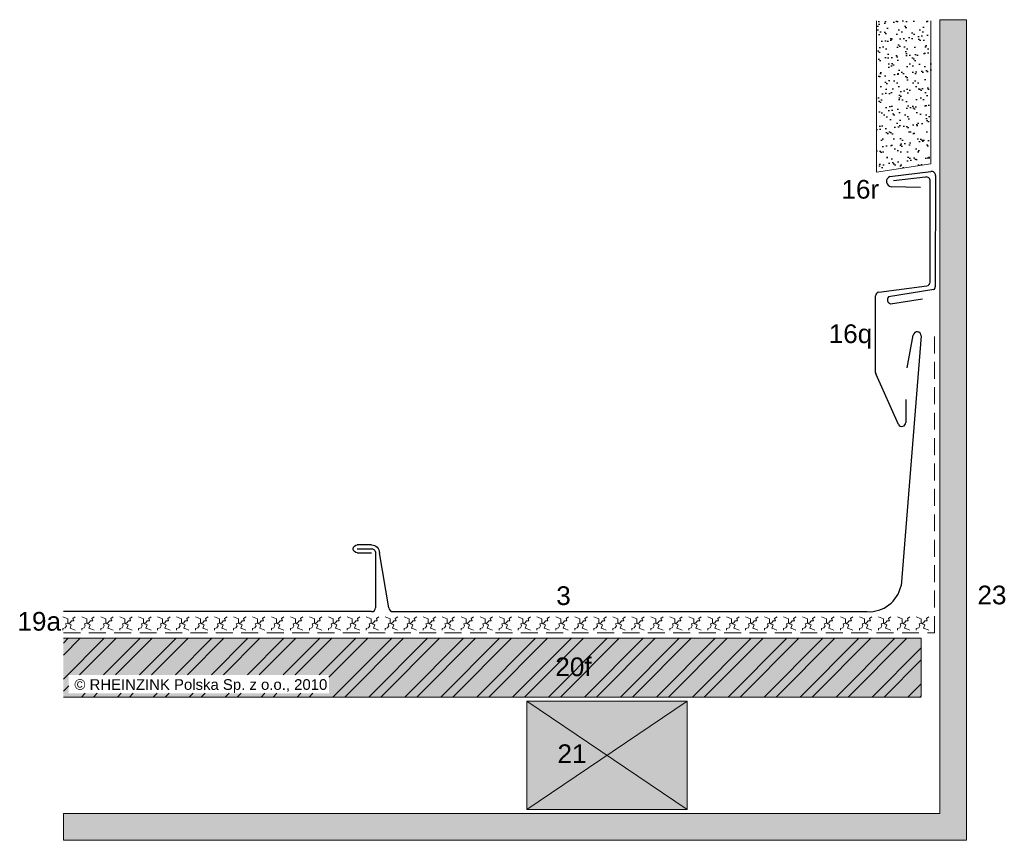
# Model space of a CAD drawing. Header units: millimetres. Extents: x 15214 to 140083, y -437840 to -79279.
# Tile 725 of 741: x 63663 to 64032, y -185564 to -185257. Entities that reach past the tile are written whole.
import ezdxf

# ---------------------------------------------------------------- set-up
doc = ezdxf.new("R2010")
doc.units = ezdxf.units.MM
doc.linetypes.add('STRICHLINIE2', pattern=[9.525, 6.35, -3.175])
for name, color, linetype, lineweight in [('Holzwerkstoffplatte Schnittschraffur', 253, 'Continuous', 15), ('Holzwerkstoffplatte Umrisslinie', 7, 'Continuous', 9), ('Kantholz Ansicht Holzmaserung', 253, 'Continuous', 15), ('Kantholz Umrisslinie', 7, 'Continuous', 9), ('KOPIERRECHT', 7, 'Continuous', 15), ('Schnittlinie andere Werkstoffe', 7, 'Continuous', 9), ('strukturierte Trennlage', 7, 'STRICHLINIE2', 15), ('strukturierte Trennlage (X)', 7, 'Continuous', 15), ('Tragwerk Schraffur', 253, 'Continuous', 15), ('Tragwerk Umrisslinie', 7, 'Continuous', 9), ('Zink geschnitten Vollmaterial', 7, 'Continuous', 30)]:
    doc.layers.add(name, color=color, linetype=linetype, lineweight=lineweight)
doc.layers.add('LEGENDE', color=7, linetype='Continuous')
doc.layers.add('Schraffur Putz', color=253, linetype='Continuous')
doc.layers.add('Schraffur Holz geschnitten', color=7, linetype='Continuous', true_color=0xf7dc9c)
doc.styles.get("Standard").update_dxf_attribs({"font": 'arial.ttf', "height": 25})

# ---------------------------------------------------------------- blocks, each defined once
blk = doc.blocks.new('A$C00762BD1')
at = {"layer": 'Zink geschnitten Vollmaterial'}
for p, q in [((6.52, 23.53), (11.92, 23.53)), ((0, 0), (3.57, 20.58)), ((5.04, 20.58), (5.04, 0)), ((11.92, 22.06), (6.52, 22.06)), ((11.92, 20.58), (6.52, 20.58))]:
    blk.add_line(p, q, dxfattribs=at)
for centre, radius, start, end in [((6.52, 20.58), 2.95, 89.9998, 179.9999), ((11.92, 22.06), 1.47, 269.9998, 89.9998), ((6.52, 20.58), 1.47, 89.9998, 180.0186)]:
    blk.add_arc(centre, radius, start, end, dxfattribs=at)

msp = doc.modelspace()

# ---------------------------------------------------------------- hatches: boundary and pattern name
at = {"layer": 'Holzwerkstoffplatte Schnittschraffur'}
h = msp.add_hatch(dxfattribs=at)
h.set_pattern_fill('ANSI32', color=256, style=0)
h.set_pattern_definition([(45, (63661.587, -184457.025), (-6.73519, 6.73519), []), (45, (63666.0775, -184457.025), (-6.73519, 6.73519), [])])
h.paths.add_polyline_path([(64000.49031, -185488.51612), (63678.99031, -185488.51612), (63678.99031, -185510.51612), (64000.49031, -185510.51612)])
h.paths.add_polyline_path([(63778.48067, -185502.20411), (63778.48067, -185509.07237), (63680.97421, -185509.07237), (63680.97421, -185502.20411)], flags=16)
h.paths.add_polyline_path([(63861.60623, -185493.92856), (63878.75289, -185493.92856), (63878.75289, -185504.6673), (63861.60623, -185504.6673)], flags=24)
h.paths.add_polyline_path([(63682.10504, -185502.83129), (63778.015, -185502.83129), (63778.015, -185509.69077), (63682.10504, -185509.69077)], flags=24)
at = {"layer": 'Schraffur Holz geschnitten'}
h = msp.add_hatch(color=256, dxfattribs=at)
h.paths.add_polyline_path([(64000.49031, -185488.51612), (63678.99031, -185488.51612), (63678.99031, -185510.51612), (64000.49031, -185510.51612)])
h.paths.add_polyline_path([(63778.48067, -185502.20411), (63778.48067, -185509.07237), (63680.97421, -185509.07237), (63680.97421, -185502.20411)], flags=16)
h.paths.add_polyline_path([(63861.60623, -185493.92856), (63878.75289, -185493.92856), (63878.75289, -185504.6673), (63861.60623, -185504.6673)], flags=24)
h.paths.add_polyline_path([(63682.10504, -185502.83129), (63778.015, -185502.83129), (63778.015, -185509.69077), (63682.10504, -185509.69077)], flags=24)
h = msp.add_hatch(color=256, dxfattribs=at)
h.paths.add_polyline_path([(63882.74238, -185532.39615), (63912.79838, -185552.68815), (63912.79838, -185512.10415)])
h.paths.add_polyline_path([(63852.68638, -185552.68815), (63912.79838, -185552.68815), (63882.74238, -185532.39615)])
h.paths.add_polyline_path([(63882.74238, -185532.39615), (63912.79838, -185512.10415), (63852.68638, -185512.10415)])
h.paths.add_polyline_path([(63852.68638, -185552.68815), (63882.74238, -185532.39615), (63852.68638, -185512.10415)])
h.paths.add_polyline_path([(63862.41538, -185526.52115), (63874.71075, -185526.52115), (63874.71075, -185537.0498), (63862.41538, -185537.0498)], flags=24)
at = {"layer": 'Schraffur Putz'}
h = msp.add_hatch(dxfattribs=at)
h.set_pattern_fill('AR-SAND', color=256, scale=0.1, style=0)
h.set_pattern_definition([(37.5, (63542.56, -184593.077), (-0.160003, 4.894132), [0, -3.8608, 0, -4.318, 0, -4.1275]), (7.5, (63542.56, -184593.077), (4.495233, 7.16825), [0, -2.0828, 0, -3.4798, 0, -1.3335]), (327.5, (63539.4356, -184593.077), (7.909924, 0.014372), [0, -1.27, 0, -4.572, 0, -5.969]), (317.5, (63539.4356, -184593.077), (7.635565, 2.229293), [0, -0.635, 0, -2.9972, 0, -3.429])])
h.paths.add_polyline_path([(64004.17397, -185257.06488), (63983.69591, -185257.06488), (63983.69591, -185313.74647), (64004.17397, -185310.64514)])
at = {"layer": 'Tragwerk Schraffur'}
msp.add_hatch(color=256, dxfattribs=at).paths.add_polyline_path([(64007.49034, -185554.22426), (63678.99031, -185554.22426), (63678.99031, -185564.22426), (64017.49034, -185564.22426), (64017.49034, -185256.6363), (64007.49034, -185256.6363)])

# ---------------------------------------------------------------- linework, layer by layer
at = {"layer": 'Holzwerkstoffplatte Umrisslinie'}
for p, q in [((64000.49031, -185488.51612), (63678.99031, -185488.51612)), ((64000.49031, -185510.36465), (64000.49031, -185488.51612)), ((64000.49031, -185510.51612), (63678.99031, -185510.51612))]:
    msp.add_line(p, q, dxfattribs=at)
at = {"layer": 'Kantholz Ansicht Holzmaserung'}
for p, q in [((63912.79838, -185552.68815), (63852.68638, -185512.10415)), ((63912.79838, -185512.10415), (63852.68638, -185552.68815))]:
    msp.add_line(p, q, dxfattribs=at)
at = {"layer": 'Kantholz Umrisslinie'}
for p, q in [((63852.68638, -185552.68815), (63852.68638, -185512.10415)), ((63852.68638, -185512.10415), (63912.79838, -185512.10415)), ((63912.79838, -185552.68815), (63912.79838, -185512.10415)), ((63852.68638, -185552.68815), (63912.79838, -185552.68815))]:
    msp.add_line(p, q, dxfattribs=at)
at = {"layer": 'Schnittlinie andere Werkstoffe'}
for p, q in [((63983.69591, -185313.74647, -0.19733), (63983.69591, -185257.06488, -0.19733)), ((64004.17397, -185310.64514, -0.19733), (64004.17397, -185257.06488, -0.19733)), ((63983.69591, -185313.74647, -0.19733), (64004.17397, -185310.64514, -0.19733))]:
    msp.add_line(p, q, dxfattribs=at)
at = {"layer": 'strukturierte Trennlage'}
for p, q in [((64005.49031, -185486.50099), (64005.49031, -185373.40641)), ((63678.99099, -185486.50099), (64005.49031, -185486.50099))]:
    msp.add_line(p, q, dxfattribs=at)
at = {"layer": 'strukturierte Trennlage (X)'}
for p, q in [((63678.7442, -185480.49353), (63680.61121, -185481.23276)), ((63679.79578, -185483.14383), (63681.45211, -185482.71066)), ((63680.61121, -185481.23276), (63680.61121, -185482.71066)), ((63680.61121, -185482.71066), (63681.09537, -185483.14383)), ((63681.45211, -185482.71066), (63681.98724, -185481.97171)), ((63681.98724, -185481.97171), (63682.85363, -185481.97171)), ((63682.52236, -185481.07988), (63683.43971, -185480.49353)), ((63682.85363, -185481.97171), (63682.52236, -185481.07988)), ((63685.85369, -185480.49353), (63687.72069, -185481.23276)), ((63686.90527, -185483.14383), (63688.5616, -185482.71066)), ((63687.72069, -185481.23276), (63687.72069, -185482.71066)), ((63687.72069, -185482.71066), (63688.20485, -185483.14383)), ((63688.5616, -185482.71066), (63689.09672, -185481.97171)), ((63689.09672, -185481.97171), (63689.96311, -185481.97171)), ((63689.63184, -185481.07988), (63690.5492, -185480.49353)), ((63689.96311, -185481.97171), (63689.63184, -185481.07988)), ((63692.96317, -185480.49353), (63694.83018, -185481.23276)), ((63694.01475, -185483.14383), (63695.67108, -185482.71066)), ((63694.83018, -185481.23276), (63694.83018, -185482.71066)), ((63694.83018, -185482.71066), (63695.31434, -185483.14383)), ((63695.67108, -185482.71066), (63696.20621, -185481.97171)), ((63696.20621, -185481.97171), (63697.0726, -185481.97171)), ((63696.74133, -185481.07988), (63697.65868, -185480.49353)), ((63697.0726, -185481.97171), (63696.74133, -185481.07988)), ((63700.07266, -185480.49353), (63701.93966, -185481.23276)), ((63701.12424, -185483.14383), (63702.78057, -185482.71066)), ((63701.93966, -185481.23276), (63701.93966, -185482.71066)), ((63701.93966, -185482.71066), (63702.42382, -185483.14383)), ((63702.78057, -185482.71066), (63703.31569, -185481.97171)), ((63703.31569, -185481.97171), (63704.18208, -185481.97171)), ((63703.85081, -185481.07988), (63704.76817, -185480.49353)), ((63704.18208, -185481.97171), (63703.85081, -185481.07988)), ((63707.18214, -185480.49353), (63709.04915, -185481.23276)), ((63708.23372, -185483.14383), (63709.89005, -185482.71066)), ((63709.04915, -185481.23276), (63709.04915, -185482.71066)), ((63709.04915, -185482.71066), (63709.53331, -185483.14383)), ((63709.89005, -185482.71066), (63710.42518, -185481.97171)), ((63710.42518, -185481.97171), (63711.29157, -185481.97171)), ((63710.9603, -185481.07988), (63711.87765, -185480.49353)), ((63711.29157, -185481.97171), (63710.9603, -185481.07988)), ((63714.29163, -185480.49353), (63716.15863, -185481.23276)), ((63715.34321, -185483.14383), (63716.99954, -185482.71066)), ((63716.15863, -185481.23276), (63716.15863, -185482.71066)), ((63716.15863, -185482.71066), (63716.64279, -185483.14383)), ((63716.99954, -185482.71066), (63717.53466, -185481.97171)), ((63717.53466, -185481.97171), (63718.40105, -185481.97171)), ((63718.06978, -185481.07988), (63718.98714, -185480.49353)), ((63718.40105, -185481.97171), (63718.06978, -185481.07988)), ((63721.40111, -185480.49353), (63723.26812, -185481.23276)), ((63722.45269, -185483.14383), (63724.10902, -185482.71066)), ((63723.26812, -185481.23276), (63723.26812, -185482.71066)), ((63723.26812, -185482.71066), (63723.75228, -185483.14383)), ((63724.10902, -185482.71066), (63724.64415, -185481.97171)), ((63724.64415, -185481.97171), (63725.51054, -185481.97171)), ((63725.17927, -185481.07988), (63726.09662, -185480.49353)), ((63725.51054, -185481.97171), (63725.17927, -185481.07988)), ((63728.5106, -185480.49353), (63730.3776, -185481.23276)), ((63729.56218, -185483.14383), (63731.21851, -185482.71066)), ((63730.3776, -185481.23276), (63730.3776, -185482.71066)), ((63730.3776, -185482.71066), (63730.86176, -185483.14383)), ((63731.21851, -185482.71066), (63731.75363, -185481.97171)), ((63731.75363, -185481.97171), (63732.62002, -185481.97171)), ((63732.28875, -185481.07988), (63733.20611, -185480.49353)), ((63732.62002, -185481.97171), (63732.28875, -185481.07988)), ((63735.62009, -185480.49353), (63737.48709, -185481.23276)), ((63736.67166, -185483.14383), (63738.32799, -185482.71066)), ((63737.48709, -185481.23276), (63737.48709, -185482.71066)), ((63737.48709, -185482.71066), (63737.97125, -185483.14383)), ((63738.32799, -185482.71066), (63738.86312, -185481.97171)), ((63738.86312, -185481.97171), (63739.72951, -185481.97171)), ((63739.39824, -185481.07988), (63740.31559, -185480.49353)), ((63739.72951, -185481.97171), (63739.39824, -185481.07988)), ((63742.72957, -185480.49353), (63744.59657, -185481.23276)), ((63743.78115, -185483.14383), (63745.43748, -185482.71066)), ((63744.59657, -185481.23276), (63744.59657, -185482.71066)), ((63744.59657, -185482.71066), (63745.08073, -185483.14383)), ((63745.43748, -185482.71066), (63745.9726, -185481.97171)), ((63745.9726, -185481.97171), (63746.83899, -185481.97171)), ((63746.50772, -185481.07988), (63747.42508, -185480.49353)), ((63746.83899, -185481.97171), (63746.50772, -185481.07988)), ((63749.83906, -185480.49353), (63751.70606, -185481.23276)), ((63750.89063, -185483.14383), (63752.54696, -185482.71066)), ((63751.70606, -185481.23276), (63751.70606, -185482.71066)), ((63751.70606, -185482.71066), (63752.19022, -185483.14383)), ((63752.54696, -185482.71066), (63753.08209, -185481.97171)), ((63753.08209, -185481.97171), (63753.94848, -185481.97171)), ((63753.61721, -185481.07988), (63754.53456, -185480.49353)), ((63753.94848, -185481.97171), (63753.61721, -185481.07988)), ((63756.94854, -185480.49353), (63758.81554, -185481.23276)), ((63758.00012, -185483.14383), (63759.65645, -185482.71066)), ((63758.81554, -185481.23276), (63758.81554, -185482.71066)), ((63758.81554, -185482.71066), (63759.2997, -185483.14383)), ((63759.65645, -185482.71066), (63760.19157, -185481.97171)), ((63760.19157, -185481.97171), (63761.05796, -185481.97171)), ((63760.72669, -185481.07988), (63761.64405, -185480.49353)), ((63761.05796, -185481.97171), (63760.72669, -185481.07988)), ((63764.05803, -185480.49353), (63765.92503, -185481.23276)), ((63765.1096, -185483.14383), (63766.76593, -185482.71066)), ((63765.92503, -185481.23276), (63765.92503, -185482.71066)), ((63765.92503, -185482.71066), (63766.40919, -185483.14383)), ((63766.76593, -185482.71066), (63767.30106, -185481.97171)), ((63767.30106, -185481.97171), (63768.16745, -185481.97171)), ((63767.83618, -185481.07988), (63768.75353, -185480.49353)), ((63768.16745, -185481.97171), (63767.83618, -185481.07988)), ((63771.16751, -185480.49353), (63773.03451, -185481.23276)), ((63772.21909, -185483.14383), (63773.87542, -185482.71066)), ((63773.03451, -185481.23276), (63773.03451, -185482.71066)), ((63773.03451, -185482.71066), (63773.51867, -185483.14383)), ((63773.87542, -185482.71066), (63774.41054, -185481.97171)), ((63774.41054, -185481.97171), (63775.27693, -185481.97171)), ((63774.94566, -185481.07988), (63775.86302, -185480.49353)), ((63775.27693, -185481.97171), (63774.94566, -185481.07988)), ((63778.277, -185480.49353), (63780.144, -185481.23276)), ((63779.32857, -185483.14383), (63780.9849, -185482.71066)), ((63780.144, -185481.23276), (63780.144, -185482.71066)), ((63780.144, -185482.71066), (63780.62816, -185483.14383)), ((63780.9849, -185482.71066), (63781.52003, -185481.97171)), ((63781.52003, -185481.97171), (63782.38642, -185481.97171)), ((63782.05515, -185481.07988), (63782.9725, -185480.49353)), ((63782.38642, -185481.97171), (63782.05515, -185481.07988)), ((63785.38648, -185480.49353), (63787.25348, -185481.23276)), ((63786.43806, -185483.14383), (63788.09439, -185482.71066)), ((63787.25348, -185481.23276), (63787.25348, -185482.71066)), ((63787.25348, -185482.71066), (63787.73764, -185483.14383)), ((63788.09439, -185482.71066), (63788.62951, -185481.97171)), ((63788.62951, -185481.97171), (63789.4959, -185481.97171)), ((63789.16463, -185481.07988), (63790.08199, -185480.49353)), ((63789.4959, -185481.97171), (63789.16463, -185481.07988)), ((63792.49597, -185480.49353), (63794.36297, -185481.23276)), ((63793.54754, -185483.14383), (63795.20387, -185482.71066)), ((63794.36297, -185481.23276), (63794.36297, -185482.71066)), ((63794.36297, -185482.71066), (63794.84713, -185483.14383)), ((63795.20387, -185482.71066), (63795.739, -185481.97171)), ((63795.739, -185481.97171), (63796.60539, -185481.97171)), ((63796.27412, -185481.07988), (63797.19147, -185480.49353)), ((63796.60539, -185481.97171), (63796.27412, -185481.07988)), ((63799.60545, -185480.49353), (63801.47245, -185481.23276)), ((63800.65703, -185483.14383), (63802.31336, -185482.71066)), ((63801.47245, -185481.23276), (63801.47245, -185482.71066)), ((63801.47245, -185482.71066), (63801.95661, -185483.14383)), ((63802.31336, -185482.71066), (63802.84848, -185481.97171)), ((63802.84848, -185481.97171), (63803.71487, -185481.97171)), ((63803.3836, -185481.07988), (63804.30096, -185480.49353)), ((63803.71487, -185481.97171), (63803.3836, -185481.07988)), ((63806.71494, -185480.49353), (63808.58194, -185481.23276)), ((63807.76651, -185483.14383), (63809.42284, -185482.71066)), ((63808.58194, -185481.23276), (63808.58194, -185482.71066)), ((63808.58194, -185482.71066), (63809.0661, -185483.14383)), ((63809.42284, -185482.71066), (63809.95797, -185481.97171)), ((63809.95797, -185481.97171), (63810.82436, -185481.97171)), ((63810.49309, -185481.07988), (63811.41044, -185480.49353)), ((63810.82436, -185481.97171), (63810.49309, -185481.07988)), ((63813.82442, -185480.49353), (63815.69142, -185481.23276)), ((63814.876, -185483.14383), (63816.53233, -185482.71066)), ((63815.69142, -185481.23276), (63815.69142, -185482.71066)), ((63815.69142, -185482.71066), (63816.17558, -185483.14383)), ((63816.53233, -185482.71066), (63817.06745, -185481.97171)), ((63817.06745, -185481.97171), (63817.93384, -185481.97171)), ((63817.60257, -185481.07988), (63818.51993, -185480.49353)), ((63817.93384, -185481.97171), (63817.60257, -185481.07988)), ((63820.93391, -185480.49353), (63822.80091, -185481.23276)), ((63821.98548, -185483.14383), (63823.64181, -185482.71066)), ((63822.80091, -185481.23276), (63822.80091, -185482.71066)), ((63822.80091, -185482.71066), (63823.28507, -185483.14383)), ((63823.64181, -185482.71066), (63824.17694, -185481.97171)), ((63824.17694, -185481.97171), (63825.04333, -185481.97171)), ((63824.71206, -185481.07988), (63825.62941, -185480.49353)), ((63825.04333, -185481.97171), (63824.71206, -185481.07988)), ((63828.04339, -185480.49353), (63829.91039, -185481.23276)), ((63829.09497, -185483.14383), (63830.7513, -185482.71066)), ((63829.91039, -185481.23276), (63829.91039, -185482.71066)), ((63829.91039, -185482.71066), (63830.39455, -185483.14383)), ((63830.7513, -185482.71066), (63831.28642, -185481.97171)), ((63831.28642, -185481.97171), (63832.15281, -185481.97171)), ((63831.82154, -185481.07988), (63832.7389, -185480.49353)), ((63832.15281, -185481.97171), (63831.82154, -185481.07988)), ((63835.15288, -185480.49353), (63837.01988, -185481.23276)), ((63836.20445, -185483.14383), (63837.86078, -185482.71066)), ((63837.01988, -185481.23276), (63837.01988, -185482.71066)), ((63837.01988, -185482.71066), (63837.50404, -185483.14383)), ((63837.86078, -185482.71066), (63838.39591, -185481.97171)), ((63838.39591, -185481.97171), (63839.2623, -185481.97171)), ((63838.93103, -185481.07988), (63839.84838, -185480.49353)), ((63839.2623, -185481.97171), (63838.93103, -185481.07988)), ((63842.26236, -185480.49353), (63844.12936, -185481.23276)), ((63843.31394, -185483.14383), (63844.97027, -185482.71066)), ((63844.12936, -185481.23276), (63844.12936, -185482.71066)), ((63844.12936, -185482.71066), (63844.61352, -185483.14383)), ((63844.97027, -185482.71066), (63845.50539, -185481.97171)), ((63845.50539, -185481.97171), (63846.37178, -185481.97171)), ((63846.04051, -185481.07988), (63846.95787, -185480.49353)), ((63846.37178, -185481.97171), (63846.04051, -185481.07988)), ((63849.37185, -185480.49353), (63851.23885, -185481.23276)), ((63850.42342, -185483.14383), (63852.07975, -185482.71066)), ((63851.23885, -185481.23276), (63851.23885, -185482.71066)), ((63851.23885, -185482.71066), (63851.72301, -185483.14383)), ((63852.07975, -185482.71066), (63852.61488, -185481.97171)), ((63852.61488, -185481.97171), (63853.48127, -185481.97171)), ((63853.15, -185481.07988), (63854.06735, -185480.49353)), ((63853.48127, -185481.97171), (63853.15, -185481.07988)), ((63856.48133, -185480.49353), (63858.34833, -185481.23276)), ((63857.53291, -185483.14383), (63859.18924, -185482.71066)), ((63858.34833, -185481.23276), (63858.34833, -185482.71066)), ((63858.34833, -185482.71066), (63858.83249, -185483.14383)), ((63859.18924, -185482.71066), (63859.72436, -185481.97171)), ((63859.72436, -185481.97171), (63860.59075, -185481.97171)), ((63860.25948, -185481.07988), (63861.17684, -185480.49353)), ((63860.59075, -185481.97171), (63860.25948, -185481.07988)), ((63863.59082, -185480.49353), (63865.45782, -185481.23276)), ((63864.64239, -185483.14383), (63866.29872, -185482.71066)), ((63865.45782, -185481.23276), (63865.45782, -185482.71066)), ((63865.45782, -185482.71066), (63865.94198, -185483.14383)), ((63866.29872, -185482.71066), (63866.83385, -185481.97171)), ((63866.83385, -185481.97171), (63867.70024, -185481.97171)), ((63867.36897, -185481.07988), (63868.28632, -185480.49353)), ((63867.70024, -185481.97171), (63867.36897, -185481.07988)), ((63870.7003, -185480.49353), (63872.5673, -185481.23276)), ((63871.75188, -185483.14383), (63873.40821, -185482.71066)), ((63872.5673, -185481.23276), (63872.5673, -185482.71066)), ((63872.5673, -185482.71066), (63873.05146, -185483.14383)), ((63873.40821, -185482.71066), (63873.94333, -185481.97171)), ((63873.94333, -185481.97171), (63874.80972, -185481.97171)), ((63874.47846, -185481.07988), (63875.39581, -185480.49353)), ((63874.80972, -185481.97171), (63874.47846, -185481.07988)), ((63877.80979, -185480.49353), (63879.67679, -185481.23276)), ((63878.86136, -185483.14383), (63880.51769, -185482.71066)), ((63879.67679, -185481.23276), (63879.67679, -185482.71066)), ((63879.67679, -185482.71066), (63880.16095, -185483.14383)), ((63880.51769, -185482.71066), (63881.05282, -185481.97171)), ((63881.05282, -185481.97171), (63881.91921, -185481.97171)), ((63881.58794, -185481.07988), (63882.50529, -185480.49353)), ((63881.91921, -185481.97171), (63881.58794, -185481.07988)), ((63884.91927, -185480.49353), (63886.78627, -185481.23276)), ((63885.97085, -185483.14383), (63887.62718, -185482.71066)), ((63886.78627, -185481.23276), (63886.78627, -185482.71066)), ((63886.78627, -185482.71066), (63887.27043, -185483.14383)), ((63887.62718, -185482.71066), (63888.1623, -185481.97171)), ((63888.1623, -185481.97171), (63889.02869, -185481.97171)), ((63888.69743, -185481.07988), (63889.61478, -185480.49353)), ((63889.02869, -185481.97171), (63888.69743, -185481.07988)), ((63892.02876, -185480.49353), (63893.89576, -185481.23276)), ((63893.08033, -185483.14383), (63894.73666, -185482.71066)), ((63893.89576, -185481.23276), (63893.89576, -185482.71066)), ((63893.89576, -185482.71066), (63894.37992, -185483.14383)), ((63894.73666, -185482.71066), (63895.27179, -185481.97171)), ((63895.27179, -185481.97171), (63896.13818, -185481.97171)), ((63895.80691, -185481.07988), (63896.72426, -185480.49353)), ((63896.13818, -185481.97171), (63895.80691, -185481.07988)), ((63899.13824, -185480.49353), (63901.00524, -185481.23276)), ((63900.18982, -185483.14383), (63901.84615, -185482.71066)), ((63901.00524, -185481.23276), (63901.00524, -185482.71066)), ((63901.00524, -185482.71066), (63901.4894, -185483.14383)), ((63901.84615, -185482.71066), (63902.38127, -185481.97171)), ((63902.38127, -185481.97171), (63903.24766, -185481.97171)), ((63902.9164, -185481.07988), (63903.83375, -185480.49353)), ((63903.24766, -185481.97171), (63902.9164, -185481.07988)), ((63906.24773, -185480.49353), (63908.11473, -185481.23276)), ((63907.2993, -185483.14383), (63908.95563, -185482.71066)), ((63908.11473, -185481.23276), (63908.11473, -185482.71066)), ((63908.11473, -185482.71066), (63908.59889, -185483.14383)), ((63908.95563, -185482.71066), (63909.49076, -185481.97171)), ((63909.49076, -185481.97171), (63910.35715, -185481.97171)), ((63910.02588, -185481.07988), (63910.94323, -185480.49353)), ((63910.35715, -185481.97171), (63910.02588, -185481.07988)), ((63913.35721, -185480.49353), (63915.22421, -185481.23276)), ((63914.40879, -185483.14383), (63916.06512, -185482.71066)), ((63915.22421, -185481.23276), (63915.22421, -185482.71066)), ((63915.22421, -185482.71066), (63915.70837, -185483.14383)), ((63916.06512, -185482.71066), (63916.60024, -185481.97171)), ((63916.60024, -185481.97171), (63917.46663, -185481.97171)), ((63917.13537, -185481.07988), (63918.05272, -185480.49353)), ((63917.46663, -185481.97171), (63917.13537, -185481.07988)), ((63920.4667, -185480.49353), (63922.3337, -185481.23276)), ((63921.51827, -185483.14383), (63923.1746, -185482.71066)), ((63922.3337, -185481.23276), (63922.3337, -185482.71066)), ((63922.3337, -185482.71066), (63922.81786, -185483.14383)), ((63923.1746, -185482.71066), (63923.70973, -185481.97171)), ((63923.70973, -185481.97171), (63924.57612, -185481.97171)), ((63924.24485, -185481.07988), (63925.1622, -185480.49353)), ((63924.57612, -185481.97171), (63924.24485, -185481.07988)), ((63927.57618, -185480.49353), (63929.44318, -185481.23276)), ((63928.62776, -185483.14383), (63930.28409, -185482.71066)), ((63929.44318, -185481.23276), (63929.44318, -185482.71066)), ((63929.44318, -185482.71066), (63929.92734, -185483.14383)), ((63930.28409, -185482.71066), (63930.81921, -185481.97171)), ((63930.81921, -185481.97171), (63931.6856, -185481.97171)), ((63931.35434, -185481.07988), (63932.27169, -185480.49353)), ((63931.6856, -185481.97171), (63931.35434, -185481.07988)), ((63934.68567, -185480.49353), (63936.55267, -185481.23276)), ((63935.73724, -185483.14383), (63937.39357, -185482.71066)), ((63936.55267, -185481.23276), (63936.55267, -185482.71066)), ((63936.55267, -185482.71066), (63937.03683, -185483.14383)), ((63937.39357, -185482.71066), (63937.9287, -185481.97171)), ((63937.9287, -185481.97171), (63938.79509, -185481.97171)), ((63938.46382, -185481.07988), (63939.38117, -185480.49353)), ((63938.79509, -185481.97171), (63938.46382, -185481.07988)), ((63941.79515, -185480.49353), (63943.66215, -185481.23276)), ((63942.84673, -185483.14383), (63944.50306, -185482.71066)), ((63943.66215, -185481.23276), (63943.66215, -185482.71066)), ((63943.66215, -185482.71066), (63944.14631, -185483.14383)), ((63944.50306, -185482.71066), (63945.03818, -185481.97171)), ((63945.03818, -185481.97171), (63945.90457, -185481.97171)), ((63945.57331, -185481.07988), (63946.49066, -185480.49353)), ((63945.90457, -185481.97171), (63945.57331, -185481.07988)), ((63948.90464, -185480.49353), (63950.77164, -185481.23276)), ((63949.95621, -185483.14383), (63951.61254, -185482.71066)), ((63950.77164, -185481.23276), (63950.77164, -185482.71066)), ((63950.77164, -185482.71066), (63951.2558, -185483.14383)), ((63951.61254, -185482.71066), (63952.14767, -185481.97171)), ((63952.14767, -185481.97171), (63953.01406, -185481.97171)), ((63952.68279, -185481.07988), (63953.60014, -185480.49353)), ((63953.01406, -185481.97171), (63952.68279, -185481.07988)), ((63956.01412, -185480.49353), (63957.88112, -185481.23276)), ((63957.0657, -185483.14383), (63958.72203, -185482.71066)), ((63957.88112, -185481.23276), (63957.88112, -185482.71066)), ((63957.88112, -185482.71066), (63958.36528, -185483.14383)), ((63958.72203, -185482.71066), (63959.25715, -185481.97171)), ((63959.25715, -185481.97171), (63960.12354, -185481.97171)), ((63959.79228, -185481.07988), (63960.70963, -185480.49353)), ((63960.12354, -185481.97171), (63959.79228, -185481.07988)), ((63963.12361, -185480.49353), (63964.99061, -185481.23276)), ((63964.17518, -185483.14383), (63965.83151, -185482.71066)), ((63964.99061, -185481.23276), (63964.99061, -185482.71066)), ((63964.99061, -185482.71066), (63965.47477, -185483.14383)), ((63965.83151, -185482.71066), (63966.36664, -185481.97171)), ((63966.36664, -185481.97171), (63967.23303, -185481.97171)), ((63966.90176, -185481.07988), (63967.81911, -185480.49353)), ((63967.23303, -185481.97171), (63966.90176, -185481.07988)), ((63970.23309, -185480.49353), (63972.10009, -185481.23276)), ((63971.28467, -185483.14383), (63972.941, -185482.71066)), ((63972.10009, -185481.23276), (63972.10009, -185482.71066)), ((63972.10009, -185482.71066), (63972.58425, -185483.14383)), ((63972.941, -185482.71066), (63973.47612, -185481.97171)), ((63973.47612, -185481.97171), (63974.34251, -185481.97171)), ((63974.01125, -185481.07988), (63974.9286, -185480.49353)), ((63974.34251, -185481.97171), (63974.01125, -185481.07988)), ((63977.34258, -185480.49353), (63979.20958, -185481.23276)), ((63978.39415, -185483.14383), (63980.05048, -185482.71066)), ((63979.20958, -185481.23276), (63979.20958, -185482.71066)), ((63979.20958, -185482.71066), (63979.69374, -185483.14383)), ((63980.05048, -185482.71066), (63980.58561, -185481.97171)), ((63980.58561, -185481.97171), (63981.452, -185481.97171)), ((63981.12073, -185481.07988), (63982.03808, -185480.49353)), ((63981.452, -185481.97171), (63981.12073, -185481.07988)), ((63984.45206, -185480.49353), (63986.31906, -185481.23276)), ((63985.50364, -185483.14383), (63987.15997, -185482.71066)), ((63986.31906, -185481.23276), (63986.31906, -185482.71066)), ((63986.31906, -185482.71066), (63986.80322, -185483.14383)), ((63987.15997, -185482.71066), (63987.69509, -185481.97171)), ((63987.69509, -185481.97171), (63988.56148, -185481.97171)), ((63988.23022, -185481.07988), (63989.14757, -185480.49353)), ((63988.56148, -185481.97171), (63988.23022, -185481.07988)), ((63991.56155, -185480.49353), (63993.42855, -185481.23276)), ((63992.61312, -185483.14383), (63994.26945, -185482.71066)), ((63993.42855, -185481.23276), (63993.42855, -185482.71066)), ((63993.42855, -185482.71066), (63993.91271, -185483.14383)), ((63994.26945, -185482.71066), (63994.80458, -185481.97171)), ((63994.80458, -185481.97171), (63995.67097, -185481.97171)), ((63995.3397, -185481.07988), (63996.25705, -185480.49353)), ((63995.67097, -185481.97171), (63995.3397, -185481.07988)), ((63998.67103, -185480.49353), (64000.53804, -185481.23276)), ((63999.72261, -185483.14383), (64001.37894, -185482.71066)), ((64000.53804, -185481.23276), (64000.53804, -185482.71066)), ((64000.53804, -185482.71066), (64001.02219, -185483.14383)), ((64001.37894, -185482.71066), (64001.91406, -185481.97171)), ((64001.91406, -185481.97171), (64002.78045, -185481.97171)), ((64002.44919, -185481.07988), (64003.36654, -185480.49353)), ((64002.78045, -185481.97171), (64002.44919, -185481.07988)), ((63678.7442, -185484.85105), (63679.64289, -185484.57076)), ((63678.7442, -185485.50099), (63678.7442, -185484.85105)), ((63679.64289, -185484.57076), (63680.07608, -185483.78085)), ((63680.07608, -185483.78085), (63679.79578, -185483.14383)), ((63681.09537, -185483.14383), (63681.93627, -185483.50056)), ((63681.93627, -185483.50056), (63681.44491, -185484.65882)), ((63681.44491, -185484.65882), (63682.18959, -185484.97473)), ((63682.18959, -185484.97473), (63683.38875, -185485.50099)), ((63685.85369, -185484.85105), (63686.75237, -185484.57076)), ((63685.85369, -185485.50099), (63685.85369, -185484.85105)), ((63686.75237, -185484.57076), (63687.18557, -185483.78085)), ((63687.18557, -185483.78085), (63686.90527, -185483.14383)), ((63688.20485, -185483.14383), (63689.04576, -185483.50056)), ((63689.04576, -185483.50056), (63688.55439, -185484.65882)), ((63688.55439, -185484.65882), (63689.29907, -185484.97473)), ((63689.29907, -185484.97473), (63690.49823, -185485.50099)), ((63692.96317, -185484.85105), (63693.86186, -185484.57076)), ((63692.96317, -185485.50099), (63692.96317, -185484.85105)), ((63693.86186, -185484.57076), (63694.29505, -185483.78085)), ((63694.29505, -185483.78085), (63694.01475, -185483.14383)), ((63695.31434, -185483.14383), (63696.15524, -185483.50056)), ((63696.15524, -185483.50056), (63695.66388, -185484.65882)), ((63695.66388, -185484.65882), (63696.40856, -185484.97473)), ((63696.40856, -185484.97473), (63697.60772, -185485.50099)), ((63700.07266, -185484.85105), (63700.97134, -185484.57076)), ((63700.07266, -185485.50099), (63700.07266, -185484.85105)), ((63700.97134, -185484.57076), (63701.40454, -185483.78085)), ((63701.40454, -185483.78085), (63701.12424, -185483.14383)), ((63702.42382, -185483.14383), (63703.26473, -185483.50056)), ((63703.26473, -185483.50056), (63702.77336, -185484.65882)), ((63702.77336, -185484.65882), (63703.51804, -185484.97473)), ((63703.51804, -185484.97473), (63704.7172, -185485.50099)), ((63707.18214, -185484.85105), (63708.08083, -185484.57076)), ((63707.18214, -185485.50099), (63707.18214, -185484.85105)), ((63708.08083, -185484.57076), (63708.51402, -185483.78085)), ((63708.51402, -185483.78085), (63708.23372, -185483.14383)), ((63709.53331, -185483.14383), (63710.37421, -185483.50056)), ((63710.37421, -185483.50056), (63709.88285, -185484.65882)), ((63709.88285, -185484.65882), (63710.62753, -185484.97473)), ((63710.62753, -185484.97473), (63711.82669, -185485.50099)), ((63714.29163, -185484.85105), (63715.19031, -185484.57076)), ((63714.29163, -185485.50099), (63714.29163, -185484.85105)), ((63715.19031, -185484.57076), (63715.62351, -185483.78085)), ((63715.62351, -185483.78085), (63715.34321, -185483.14383)), ((63716.64279, -185483.14383), (63717.4837, -185483.50056)), ((63717.4837, -185483.50056), (63716.99233, -185484.65882)), ((63716.99233, -185484.65882), (63717.73701, -185484.97473)), ((63717.73701, -185484.97473), (63718.93617, -185485.50099)), ((63721.40111, -185484.85105), (63722.2998, -185484.57076)), ((63721.40111, -185485.50099), (63721.40111, -185484.85105)), ((63722.2998, -185484.57076), (63722.73299, -185483.78085)), ((63722.73299, -185483.78085), (63722.45269, -185483.14383)), ((63723.75228, -185483.14383), (63724.59318, -185483.50056)), ((63724.59318, -185483.50056), (63724.10182, -185484.65882)), ((63724.10182, -185484.65882), (63724.8465, -185484.97473)), ((63724.8465, -185484.97473), (63726.04566, -185485.50099)), ((63728.5106, -185484.85105), (63729.40928, -185484.57076)), ((63728.5106, -185485.50099), (63728.5106, -185484.85105)), ((63729.40928, -185484.57076), (63729.84248, -185483.78085)), ((63729.84248, -185483.78085), (63729.56218, -185483.14383)), ((63730.86176, -185483.14383), (63731.70267, -185483.50056)), ((63731.70267, -185483.50056), (63731.2113, -185484.65882)), ((63731.2113, -185484.65882), (63731.95598, -185484.97473)), ((63731.95598, -185484.97473), (63733.15515, -185485.50099)), ((63735.62009, -185484.85105), (63736.51877, -185484.57076)), ((63735.62009, -185485.50099), (63735.62009, -185484.85105)), ((63736.51877, -185484.57076), (63736.95196, -185483.78085)), ((63736.95196, -185483.78085), (63736.67166, -185483.14383)), ((63737.97125, -185483.14383), (63738.81215, -185483.50056)), ((63738.81215, -185483.50056), (63738.32079, -185484.65882)), ((63738.32079, -185484.65882), (63739.06547, -185484.97473)), ((63739.06547, -185484.97473), (63740.26463, -185485.50099)), ((63742.72957, -185484.85105), (63743.62825, -185484.57076)), ((63742.72957, -185485.50099), (63742.72957, -185484.85105)), ((63743.62825, -185484.57076), (63744.06145, -185483.78085)), ((63744.06145, -185483.78085), (63743.78115, -185483.14383)), ((63745.08073, -185483.14383), (63745.92164, -185483.50056)), ((63745.92164, -185483.50056), (63745.43027, -185484.65882)), ((63745.43027, -185484.65882), (63746.17495, -185484.97473)), ((63746.17495, -185484.97473), (63747.37412, -185485.50099)), ((63749.83906, -185484.85105), (63750.73774, -185484.57076)), ((63749.83906, -185485.50099), (63749.83906, -185484.85105)), ((63750.73774, -185484.57076), (63751.17093, -185483.78085)), ((63751.17093, -185483.78085), (63750.89063, -185483.14383)), ((63752.19022, -185483.14383), (63753.03112, -185483.50056)), ((63753.03112, -185483.50056), (63752.53976, -185484.65882)), ((63752.53976, -185484.65882), (63753.28444, -185484.97473)), ((63753.28444, -185484.97473), (63754.4836, -185485.50099)), ((63756.94854, -185484.85105), (63757.84722, -185484.57076)), ((63756.94854, -185485.50099), (63756.94854, -185484.85105)), ((63757.84722, -185484.57076), (63758.28042, -185483.78085)), ((63758.28042, -185483.78085), (63758.00012, -185483.14383)), ((63759.2997, -185483.14383), (63760.14061, -185483.50056)), ((63760.14061, -185483.50056), (63759.64924, -185484.65882)), ((63759.64924, -185484.65882), (63760.39392, -185484.97473)), ((63760.39392, -185484.97473), (63761.59309, -185485.50099)), ((63764.05803, -185484.85105), (63764.95671, -185484.57076)), ((63764.05803, -185485.50099), (63764.05803, -185484.85105)), ((63764.95671, -185484.57076), (63765.3899, -185483.78085)), ((63765.3899, -185483.78085), (63765.1096, -185483.14383)), ((63766.40919, -185483.14383), (63767.25009, -185483.50056)), ((63767.25009, -185483.50056), (63766.75873, -185484.65882)), ((63766.75873, -185484.65882), (63767.50341, -185484.97473)), ((63767.50341, -185484.97473), (63768.70257, -185485.50099)), ((63771.16751, -185484.85105), (63772.06619, -185484.57076)), ((63771.16751, -185485.50099), (63771.16751, -185484.85105)), ((63772.06619, -185484.57076), (63772.49939, -185483.78085)), ((63772.49939, -185483.78085), (63772.21909, -185483.14383)), ((63773.51867, -185483.14383), (63774.35958, -185483.50056)), ((63774.35958, -185483.50056), (63773.86822, -185484.65882)), ((63773.86822, -185484.65882), (63774.61289, -185484.97473)), ((63774.61289, -185484.97473), (63775.81206, -185485.50099)), ((63778.277, -185484.85105), (63779.17568, -185484.57076)), ((63778.277, -185485.50099), (63778.277, -185484.85105)), ((63779.17568, -185484.57076), (63779.60887, -185483.78085)), ((63779.60887, -185483.78085), (63779.32857, -185483.14383)), ((63780.62816, -185483.14383), (63781.46906, -185483.50056)), ((63781.46906, -185483.50056), (63780.9777, -185484.65882)), ((63780.9777, -185484.65882), (63781.72238, -185484.97473)), ((63781.72238, -185484.97473), (63782.92154, -185485.50099)), ((63785.38648, -185484.85105), (63786.28516, -185484.57076)), ((63785.38648, -185485.50099), (63785.38648, -185484.85105)), ((63786.28516, -185484.57076), (63786.71836, -185483.78085)), ((63786.71836, -185483.78085), (63786.43806, -185483.14383)), ((63787.73764, -185483.14383), (63788.57855, -185483.50056)), ((63788.57855, -185483.50056), (63788.08719, -185484.65882)), ((63788.08719, -185484.65882), (63788.83186, -185484.97473)), ((63788.83186, -185484.97473), (63790.03103, -185485.50099)), ((63792.49597, -185484.85105), (63793.39465, -185484.57076)), ((63792.49597, -185485.50099), (63792.49597, -185484.85105)), ((63793.39465, -185484.57076), (63793.82785, -185483.78085)), ((63793.82785, -185483.78085), (63793.54754, -185483.14383)), ((63794.84713, -185483.14383), (63795.68803, -185483.50056)), ((63795.68803, -185483.50056), (63795.19667, -185484.65882)), ((63795.19667, -185484.65882), (63795.94135, -185484.97473)), ((63795.94135, -185484.97473), (63797.14051, -185485.50099)), ((63799.60545, -185484.85105), (63800.50413, -185484.57076)), ((63799.60545, -185485.50099), (63799.60545, -185484.85105)), ((63800.50413, -185484.57076), (63800.93733, -185483.78085)), ((63800.93733, -185483.78085), (63800.65703, -185483.14383)), ((63801.95661, -185483.14383), (63802.79752, -185483.50056)), ((63802.79752, -185483.50056), (63802.30616, -185484.65882)), ((63802.30616, -185484.65882), (63803.05083, -185484.97473)), ((63803.05083, -185484.97473), (63804.25, -185485.50099)), ((63806.71494, -185484.85105), (63807.61362, -185484.57076)), ((63806.71494, -185485.50099), (63806.71494, -185484.85105)), ((63807.61362, -185484.57076), (63808.04682, -185483.78085)), ((63808.04682, -185483.78085), (63807.76651, -185483.14383)), ((63809.0661, -185483.14383), (63809.907, -185483.50056)), ((63809.907, -185483.50056), (63809.41564, -185484.65882)), ((63809.41564, -185484.65882), (63810.16032, -185484.97473)), ((63810.16032, -185484.97473), (63811.35948, -185485.50099)), ((63813.82442, -185484.85105), (63814.7231, -185484.57076)), ((63813.82442, -185485.50099), (63813.82442, -185484.85105)), ((63814.7231, -185484.57076), (63815.1563, -185483.78085)), ((63815.1563, -185483.78085), (63814.876, -185483.14383)), ((63816.17558, -185483.14383), (63817.01649, -185483.50056)), ((63817.01649, -185483.50056), (63816.52513, -185484.65882)), ((63816.52513, -185484.65882), (63817.2698, -185484.97473)), ((63817.2698, -185484.97473), (63818.46897, -185485.50099)), ((63820.93391, -185484.85105), (63821.83259, -185484.57076)), ((63820.93391, -185485.50099), (63820.93391, -185484.85105)), ((63821.83259, -185484.57076), (63822.26579, -185483.78085)), ((63822.26579, -185483.78085), (63821.98548, -185483.14383)), ((63823.28507, -185483.14383), (63824.12597, -185483.50056)), ((63824.12597, -185483.50056), (63823.63461, -185484.65882)), ((63823.63461, -185484.65882), (63824.37929, -185484.97473)), ((63824.37929, -185484.97473), (63825.57845, -185485.50099)), ((63828.04339, -185484.85105), (63828.94207, -185484.57076)), ((63828.04339, -185485.50099), (63828.04339, -185484.85105)), ((63828.94207, -185484.57076), (63829.37527, -185483.78085)), ((63829.37527, -185483.78085), (63829.09497, -185483.14383)), ((63830.39455, -185483.14383), (63831.23546, -185483.50056)), ((63831.23546, -185483.50056), (63830.7441, -185484.65882)), ((63830.7441, -185484.65882), (63831.48877, -185484.97473)), ((63831.48877, -185484.97473), (63832.68794, -185485.50099)), ((63835.15288, -185484.85105), (63836.05156, -185484.57076)), ((63835.15288, -185485.50099), (63835.15288, -185484.85105)), ((63836.05156, -185484.57076), (63836.48476, -185483.78085)), ((63836.48476, -185483.78085), (63836.20445, -185483.14383)), ((63837.50404, -185483.14383), (63838.34494, -185483.50056)), ((63838.34494, -185483.50056), (63837.85358, -185484.65882)), ((63837.85358, -185484.65882), (63838.59826, -185484.97473)), ((63838.59826, -185484.97473), (63839.79742, -185485.50099)), ((63842.26236, -185484.85105), (63843.16104, -185484.57076)), ((63842.26236, -185485.50099), (63842.26236, -185484.85105)), ((63843.16104, -185484.57076), (63843.59424, -185483.78085)), ((63843.59424, -185483.78085), (63843.31394, -185483.14383)), ((63844.61352, -185483.14383), (63845.45443, -185483.50056)), ((63845.45443, -185483.50056), (63844.96307, -185484.65882)), ((63844.96307, -185484.65882), (63845.70774, -185484.97473)), ((63845.70774, -185484.97473), (63846.90691, -185485.50099)), ((63849.37185, -185484.85105), (63850.27053, -185484.57076)), ((63849.37185, -185485.50099), (63849.37185, -185484.85105)), ((63850.27053, -185484.57076), (63850.70373, -185483.78085)), ((63850.70373, -185483.78085), (63850.42342, -185483.14383)), ((63851.72301, -185483.14383), (63852.56391, -185483.50056)), ((63852.56391, -185483.50056), (63852.07255, -185484.65882)), ((63852.07255, -185484.65882), (63852.81723, -185484.97473)), ((63852.81723, -185484.97473), (63854.01639, -185485.50099)), ((63856.48133, -185484.85105), (63857.38001, -185484.57076)), ((63856.48133, -185485.50099), (63856.48133, -185484.85105)), ((63857.38001, -185484.57076), (63857.81321, -185483.78085)), ((63857.81321, -185483.78085), (63857.53291, -185483.14383)), ((63858.83249, -185483.14383), (63859.6734, -185483.50056)), ((63859.6734, -185483.50056), (63859.18204, -185484.65882)), ((63859.18204, -185484.65882), (63859.92671, -185484.97473)), ((63859.92671, -185484.97473), (63861.12588, -185485.50099)), ((63863.59082, -185484.85105), (63864.4895, -185484.57076)), ((63863.59082, -185485.50099), (63863.59082, -185484.85105)), ((63864.4895, -185484.57076), (63864.9227, -185483.78085)), ((63864.9227, -185483.78085), (63864.64239, -185483.14383)), ((63865.94198, -185483.14383), (63866.78288, -185483.50056)), ((63866.78288, -185483.50056), (63866.29152, -185484.65882)), ((63866.29152, -185484.65882), (63867.0362, -185484.97473)), ((63867.0362, -185484.97473), (63868.23536, -185485.50099)), ((63870.7003, -185484.85105), (63871.59898, -185484.57076)), ((63870.7003, -185485.50099), (63870.7003, -185484.85105)), ((63871.59898, -185484.57076), (63872.03218, -185483.78085)), ((63872.03218, -185483.78085), (63871.75188, -185483.14383)), ((63873.05146, -185483.14383), (63873.89237, -185483.50056)), ((63873.89237, -185483.50056), (63873.40101, -185484.65882)), ((63873.40101, -185484.65882), (63874.14568, -185484.97473)), ((63874.14568, -185484.97473), (63875.34485, -185485.50099)), ((63877.80979, -185484.85105), (63878.70847, -185484.57076)), ((63877.80979, -185485.50099), (63877.80979, -185484.85105)), ((63878.70847, -185484.57076), (63879.14167, -185483.78085)), ((63879.14167, -185483.78085), (63878.86136, -185483.14383)), ((63880.16095, -185483.14383), (63881.00185, -185483.50056)), ((63881.00185, -185483.50056), (63880.51049, -185484.65882)), ((63880.51049, -185484.65882), (63881.25517, -185484.97473)), ((63881.25517, -185484.97473), (63882.45433, -185485.50099)), ((63884.91927, -185484.85105), (63885.81795, -185484.57076)), ((63884.91927, -185485.50099), (63884.91927, -185484.85105)), ((63885.81795, -185484.57076), (63886.25115, -185483.78085)), ((63886.25115, -185483.78085), (63885.97085, -185483.14383)), ((63887.27043, -185483.14383), (63888.11134, -185483.50056)), ((63888.11134, -185483.50056), (63887.61998, -185484.65882)), ((63887.61998, -185484.65882), (63888.36465, -185484.97473)), ((63888.36465, -185484.97473), (63889.56382, -185485.50099)), ((63892.02876, -185484.85105), (63892.92744, -185484.57076)), ((63892.02876, -185485.50099), (63892.02876, -185484.85105)), ((63892.92744, -185484.57076), (63893.36064, -185483.78085)), ((63893.36064, -185483.78085), (63893.08033, -185483.14383)), ((63894.37992, -185483.14383), (63895.22082, -185483.50056)), ((63895.22082, -185483.50056), (63894.72946, -185484.65882)), ((63894.72946, -185484.65882), (63895.47414, -185484.97473)), ((63895.47414, -185484.97473), (63896.6733, -185485.50099)), ((63899.13824, -185484.85105), (63900.03692, -185484.57076)), ((63899.13824, -185485.50099), (63899.13824, -185484.85105)), ((63900.03692, -185484.57076), (63900.47012, -185483.78085)), ((63900.47012, -185483.78085), (63900.18982, -185483.14383)), ((63901.4894, -185483.14383), (63902.33031, -185483.50056)), ((63902.33031, -185483.50056), (63901.83895, -185484.65882)), ((63901.83895, -185484.65882), (63902.58362, -185484.97473)), ((63902.58362, -185484.97473), (63903.78279, -185485.50099)), ((63906.24773, -185484.85105), (63907.14641, -185484.57076)), ((63906.24773, -185485.50099), (63906.24773, -185484.85105)), ((63907.14641, -185484.57076), (63907.57961, -185483.78085)), ((63907.57961, -185483.78085), (63907.2993, -185483.14383)), ((63908.59889, -185483.14383), (63909.43979, -185483.50056)), ((63909.43979, -185483.50056), (63908.94843, -185484.65882)), ((63908.94843, -185484.65882), (63909.69311, -185484.97473)), ((63909.69311, -185484.97473), (63910.89227, -185485.50099)), ((63913.35721, -185484.85105), (63914.25589, -185484.57076)), ((63913.35721, -185485.50099), (63913.35721, -185484.85105)), ((63914.25589, -185484.57076), (63914.68909, -185483.78085)), ((63914.68909, -185483.78085), (63914.40879, -185483.14383)), ((63915.70837, -185483.14383), (63916.54928, -185483.50056)), ((63916.54928, -185483.50056), (63916.05792, -185484.65882)), ((63916.05792, -185484.65882), (63916.80259, -185484.97473)), ((63916.80259, -185484.97473), (63918.00176, -185485.50099)), ((63920.4667, -185484.85105), (63921.36538, -185484.57076)), ((63920.4667, -185485.50099), (63920.4667, -185484.85105)), ((63921.36538, -185484.57076), (63921.79858, -185483.78085)), ((63921.79858, -185483.78085), (63921.51827, -185483.14383)), ((63922.81786, -185483.14383), (63923.65876, -185483.50056)), ((63923.65876, -185483.50056), (63923.1674, -185484.65882)), ((63923.1674, -185484.65882), (63923.91208, -185484.97473)), ((63923.91208, -185484.97473), (63925.11124, -185485.50099)), ((63927.57618, -185484.85105), (63928.47486, -185484.57076)), ((63927.57618, -185485.50099), (63927.57618, -185484.85105)), ((63928.47486, -185484.57076), (63928.90806, -185483.78085)), ((63928.90806, -185483.78085), (63928.62776, -185483.14383)), ((63929.92734, -185483.14383), (63930.76825, -185483.50056)), ((63930.76825, -185483.50056), (63930.27689, -185484.65882)), ((63930.27689, -185484.65882), (63931.02156, -185484.97473)), ((63931.02156, -185484.97473), (63932.22073, -185485.50099)), ((63934.68567, -185484.85105), (63935.58435, -185484.57076)), ((63934.68567, -185485.50099), (63934.68567, -185484.85105)), ((63935.58435, -185484.57076), (63936.01755, -185483.78085)), ((63936.01755, -185483.78085), (63935.73724, -185483.14383)), ((63937.03683, -185483.14383), (63937.87773, -185483.50056)), ((63937.87773, -185483.50056), (63937.38637, -185484.65882)), ((63937.38637, -185484.65882), (63938.13105, -185484.97473)), ((63938.13105, -185484.97473), (63939.33021, -185485.50099)), ((63941.79515, -185484.85105), (63942.69383, -185484.57076)), ((63941.79515, -185485.50099), (63941.79515, -185484.85105)), ((63942.69383, -185484.57076), (63943.12703, -185483.78085)), ((63943.12703, -185483.78085), (63942.84673, -185483.14383)), ((63944.14631, -185483.14383), (63944.98722, -185483.50056)), ((63944.98722, -185483.50056), (63944.49586, -185484.65882)), ((63944.49586, -185484.65882), (63945.24053, -185484.97473)), ((63945.24053, -185484.97473), (63946.4397, -185485.50099)), ((63948.90464, -185484.85105), (63949.80332, -185484.57076)), ((63948.90464, -185485.50099), (63948.90464, -185484.85105)), ((63949.80332, -185484.57076), (63950.23652, -185483.78085)), ((63950.23652, -185483.78085), (63949.95621, -185483.14383)), ((63951.2558, -185483.14383), (63952.0967, -185483.50056)), ((63952.0967, -185483.50056), (63951.60534, -185484.65882)), ((63951.60534, -185484.65882), (63952.35002, -185484.97473)), ((63952.35002, -185484.97473), (63953.54918, -185485.50099)), ((63956.01412, -185484.85105), (63956.9128, -185484.57076)), ((63956.01412, -185485.50099), (63956.01412, -185484.85105)), ((63956.9128, -185484.57076), (63957.346, -185483.78085)), ((63957.346, -185483.78085), (63957.0657, -185483.14383)), ((63958.36528, -185483.14383), (63959.20619, -185483.50056)), ((63959.20619, -185483.50056), (63958.71483, -185484.65882)), ((63958.71483, -185484.65882), (63959.4595, -185484.97473)), ((63959.4595, -185484.97473), (63960.65867, -185485.50099)), ((63963.12361, -185484.85105), (63964.02229, -185484.57076)), ((63963.12361, -185485.50099), (63963.12361, -185484.85105)), ((63964.02229, -185484.57076), (63964.45549, -185483.78085)), ((63964.45549, -185483.78085), (63964.17518, -185483.14383)), ((63965.47477, -185483.14383), (63966.31567, -185483.50056)), ((63966.31567, -185483.50056), (63965.82431, -185484.65882)), ((63965.82431, -185484.65882), (63966.56899, -185484.97473)), ((63966.56899, -185484.97473), (63967.76815, -185485.50099)), ((63970.23309, -185484.85105), (63971.13177, -185484.57076)), ((63970.23309, -185485.50099), (63970.23309, -185484.85105)), ((63971.13177, -185484.57076), (63971.56497, -185483.78085)), ((63971.56497, -185483.78085), (63971.28467, -185483.14383)), ((63972.58425, -185483.14383), (63973.42516, -185483.50056)), ((63973.42516, -185483.50056), (63972.9338, -185484.65882)), ((63972.9338, -185484.65882), (63973.67847, -185484.97473)), ((63973.67847, -185484.97473), (63974.87764, -185485.50099)), ((63977.34258, -185484.85105), (63978.24126, -185484.57076)), ((63977.34258, -185485.50099), (63977.34258, -185484.85105)), ((63978.24126, -185484.57076), (63978.67446, -185483.78085)), ((63978.67446, -185483.78085), (63978.39415, -185483.14383)), ((63979.69374, -185483.14383), (63980.53464, -185483.50056)), ((63980.53464, -185483.50056), (63980.04328, -185484.65882)), ((63980.04328, -185484.65882), (63980.78796, -185484.97473)), ((63980.78796, -185484.97473), (63981.98712, -185485.50099)), ((63984.45206, -185484.85105), (63985.35074, -185484.57076)), ((63984.45206, -185485.50099), (63984.45206, -185484.85105)), ((63985.35074, -185484.57076), (63985.78394, -185483.78085)), ((63985.78394, -185483.78085), (63985.50364, -185483.14383)), ((63986.80322, -185483.14383), (63987.64413, -185483.50056)), ((63987.64413, -185483.50056), (63987.15277, -185484.65882)), ((63987.15277, -185484.65882), (63987.89744, -185484.97473)), ((63987.89744, -185484.97473), (63989.09661, -185485.50099)), ((63991.56155, -185484.85105), (63992.46023, -185484.57076)), ((63991.56155, -185485.50099), (63991.56155, -185484.85105)), ((63992.46023, -185484.57076), (63992.89343, -185483.78085)), ((63992.89343, -185483.78085), (63992.61312, -185483.14383)), ((63993.91271, -185483.14383), (63994.75361, -185483.50056)), ((63994.75361, -185483.50056), (63994.26225, -185484.65882)), ((63994.26225, -185484.65882), (63995.00693, -185484.97473)), ((63995.00693, -185484.97473), (63996.20609, -185485.50099)), ((63998.67103, -185484.85105), (63999.56971, -185484.57076)), ((63998.67103, -185485.50099), (63998.67103, -185484.85105)), ((63999.56971, -185484.57076), (64000.00291, -185483.78085)), ((64000.00291, -185483.78085), (63999.72261, -185483.14383)), ((64001.02219, -185483.14383), (64001.8631, -185483.50056)), ((64001.8631, -185483.50056), (64001.37174, -185484.65882)), ((64001.37174, -185484.65882), (64002.11641, -185484.97473)), ((64002.11641, -185484.97473), (64003.31558, -185485.50099))]:
    msp.add_line(p, q, dxfattribs=at)
at = {"layer": 'Tragwerk Schraffur'}
for p, q in [((64007.49034, -185256.6363), (64017.49034, -185256.6363)), ((63678.99031, -185554.22426), (63678.99031, -185564.22426))]:
    msp.add_line(p, q, dxfattribs=at)
at = {"layer": 'Tragwerk Umrisslinie'}
for p, q in [((64007.49034, -185554.22426), (64007.49034, -185256.6363)), ((64017.49034, -185564.22426), (64017.49034, -185256.6363)), ((63678.99031, -185554.22426), (64007.49034, -185554.22426)), ((63678.99031, -185564.22426), (64017.49034, -185564.22426))]:
    msp.add_line(p, q, dxfattribs=at)
msp.add_lwpolyline([(64007.49034, -185256.6363), (64017.49034, -185256.6363), (64017.49034, -185564.22426), (63678.99031, -185564.22426), (63678.99031, -185554.22426), (64007.49034, -185554.22426)], close=True, dxfattribs=at)
at = {"layer": 'Zink geschnitten Vollmaterial'}
for p, q in [((63988.75291, -185315.37551, -0.01837), (64004.13125, -185313.57068, -0.01837)), ((64002.13258, -185315.61997, -0.19733), (63990.15819, -185316.99077, -0.19733)), ((64005.89133, -185315.04756, -0.01837), (64005.70981, -185356.7668, -0.01837)), ((64000.24539, -185319.52817, -0.01837), (63989.27374, -185319.23636, -0.01837)), ((64003.89267, -185354.97513, -0.19733), (64003.89266, -185317.09685, -0.19733)), ((63984.60045, -185358.72137, -0.19733), (64002.65342, -185356.45201, -0.19733)), ((63983.3612, -185388.8585, -0.19733), (63983.3612, -185360.19825, -0.19733)), ((64005.27057, -185357.82723, -0.01837), (63988.2665, -185360.57628, -0.01837)), ((63988.93878, -185363.08526, -0.01837), (64000.97145, -185361.25414, -0.01837)), ((64000.47858, -185375.13957, -0.19733), (63992.94221, -185468.79451, -0.19733)), ((63995.24766, -185387.16573, -0.19733), (63997.50185, -185374.85924, -0.19733)), ((63991.93881, -185408.3563, -0.19733), (63983.56225, -185389.60883, -0.19733)), ((63994.73908, -185399.05108, -0.19733), (63994.73908, -185407.60597, -0.19733)), ((63794.50016, -185478.51595), (63678.99032, -185478.51628)), ((63802.49035, -185478.51594), (63980.2274, -185478.51609))]:
    msp.add_line(p, q, dxfattribs=at)
for centre, radius, start, end in [((63989.52393, -185317.23705, -0.01837), 2.0149, 112.4986263, 262.8670041), ((64002.393, -185317.09685, -0.19733), 1.49966, 0.0000061, 100.0000088), ((64004.39167, -185315.04756, -0.01837), 1.49966, 359.9999987, 100.0000014), ((64002.393, -185354.97513, -0.19733), 1.49966, 280.0000014, 0.0000049), ((64004.21015, -185356.7668, -0.01837), 1.49966, 314.999992, 359.9999969), ((63984.86086, -185360.19825, -0.19733), 1.49966, 100.0000001, 180), ((63989.32692, -185361.6367, -0.01837), 1.49966, 134.9999916, 254.9999918), ((63998.97795, -185375.12962, -0.19733), 1.50066, 359.6201582, 169.6201583), ((63984.86186, -185388.8585, -0.19733), 1.50066, 179.9999998, 209.9999995), ((63993.23842, -185407.60597, -0.19733), 1.50066, 209.9999966, 359.9999969), ((63980.9032, -185466.22436, -0.39467), 12.3103, 266.8530602, 347.949082), ((63794.50016, -185477.04158), 1.47437, 270.0001582, 0.0001582), ((63802.49035, -185477.04156), 1.47437, 180.0001628, 270.0001628)]:
    msp.add_arc(centre, radius, start, end, dxfattribs=at)

# ---------------------------------------------------------------- block references
at = {"layer": 'Schraffur Holz geschnitten', "xscale": -1}
msp.add_blockref('A$C00762BD1', (63801.01597, -185477.04157), dxfattribs=at)

# ---------------------------------------------------------------- texts
at = {"layer": 'KOPIERRECHT', "insert": (63683.10504, -185503.83129), "char_height": 4, "width": 110.993773, "attachment_point": 1}
msp.add_mtext('© RHEINZINK Polska Sp. z o.o., 2010', dxfattribs=at)
at = {"layer": 'LEGENDE', "char_height": 7, "attachment_point": 1}
for s, insert, width in [('16r', (63970.61407, -185316.70194), 9.8467545), ('16q', (63965.8282, -185370.83747), 14.9915733), ('3', (63863.71257, -185469.02722), 9.8467545), ('23', (64021.59075, -185468.77463), 9.8467545), ('19a', (63661.74665, -185478.63457), 28.0742989), ('20f', (63863.35623, -185495.67856), 746.46), ('21', (63864.16538, -185528.27115), 9.8467545)]:
    msp.add_mtext(s, dxfattribs=dict(at, insert=insert, width=width))

doc.saveas('drawing.dxf')
